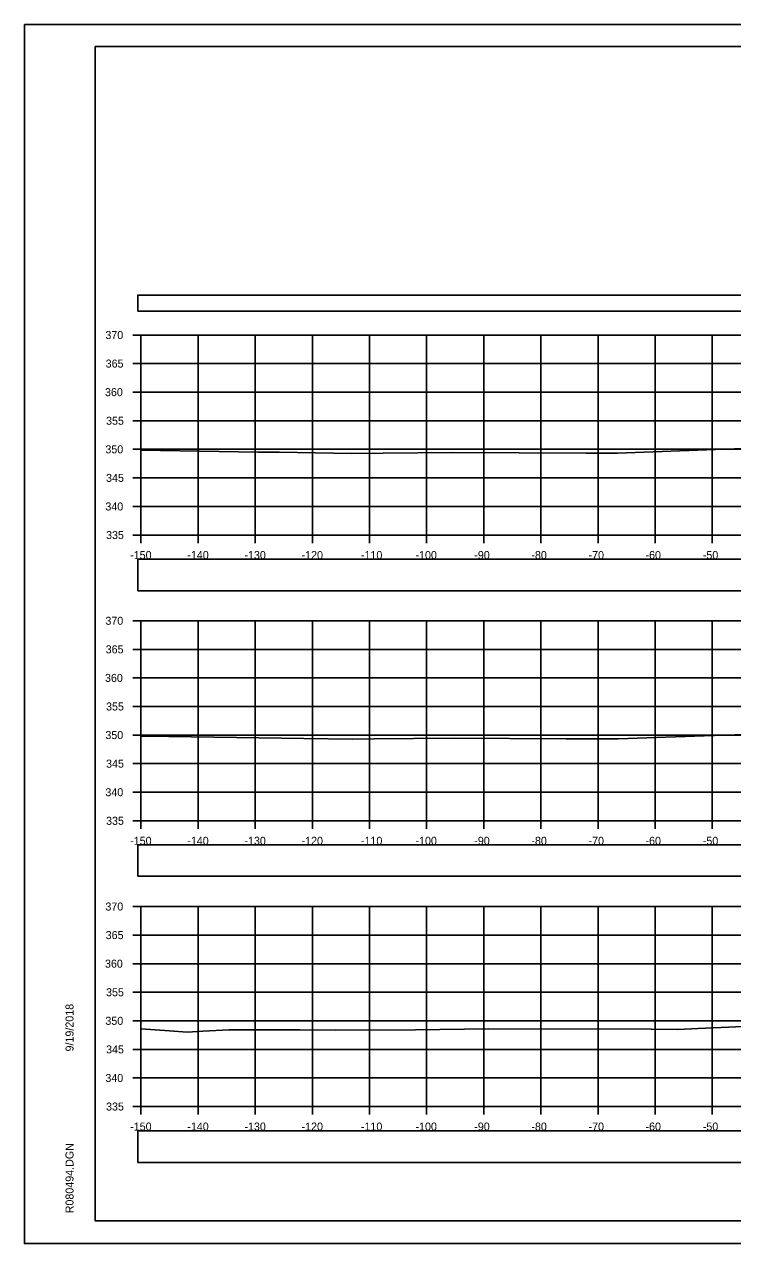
# Model space of a CAD drawing. Extents: x 1376273 to 1384221, y 378927 to 384592.
# Drawn here: x 1376887.4 to 1377011.3, y 382245.2 to 382458.6 of the extents above; entities that cross this region are included whole.
import ezdxf

# ---------------------------------------------------------------- set-up
doc = ezdxf.new("R2010")
doc.units = 0
for name, color, linetype in [('R_Axis', 7, 'Continuous'), ('R_Axis Annot', 7, 'Continuous'), ('R_Border', 7, 'Continuous'), ('R_Exist Surface', 7, 'Continuous'), ('R_Grid', 7, 'Continuous'), ('R_No Plot', 7, 'Continuous')]:
    doc.layers.add(name, color=color, linetype=linetype)

msp = doc.modelspace()

# ---------------------------------------------------------------- linework, layer by layer
at = {"layer": 'R_Axis'}
for p, q in [((1376906.37, 382404.2), (1376907.77, 382404.2)), ((1376907.77, 382369.2), (1376907.77, 382404.2)), ((1376906.37, 382399.2), (1376907.77, 382399.2)), ((1376906.37, 382394.2), (1376907.77, 382394.2)), ((1376906.37, 382389.2), (1376907.77, 382389.2)), ((1376906.37, 382384.2), (1376907.77, 382384.2)), ((1376906.37, 382379.2), (1376907.77, 382379.2)), ((1376906.37, 382374.2), (1376907.77, 382374.2)), ((1376906.37, 382369.2), (1376907.77, 382369.2)), ((1376907.77, 382369.2), (1377207.77, 382369.2)), ((1376907.77, 382367.8), (1376907.77, 382369.2)), ((1376917.77, 382367.8), (1376917.77, 382369.2)), ((1376927.77, 382367.8), (1376927.77, 382369.2)), ((1376937.77, 382367.8), (1376937.77, 382369.2)), ((1376947.77, 382367.8), (1376947.77, 382369.2)), ((1376957.77, 382367.8), (1376957.77, 382369.2)), ((1376967.77, 382367.8), (1376967.77, 382369.2)), ((1376977.77, 382367.8), (1376977.77, 382369.2)), ((1376987.77, 382367.8), (1376987.77, 382369.2)), ((1376997.77, 382367.8), (1376997.77, 382369.2)), ((1377007.77, 382367.8), (1377007.77, 382369.2)), ((1376906.37, 382354.2), (1376907.77, 382354.2)), ((1376907.77, 382319.2), (1376907.77, 382354.2)), ((1376906.37, 382349.2), (1376907.77, 382349.2)), ((1376906.37, 382344.2), (1376907.77, 382344.2)), ((1376906.37, 382339.2), (1376907.77, 382339.2)), ((1376906.37, 382334.2), (1376907.77, 382334.2)), ((1376906.37, 382329.2), (1376907.77, 382329.2)), ((1376906.37, 382324.2), (1376907.77, 382324.2)), ((1376906.37, 382319.2), (1376907.77, 382319.2)), ((1376907.77, 382319.2), (1377207.77, 382319.2)), ((1376907.77, 382317.8), (1376907.77, 382319.2)), ((1376917.77, 382317.8), (1376917.77, 382319.2)), ((1376927.77, 382317.8), (1376927.77, 382319.2)), ((1376937.77, 382317.8), (1376937.77, 382319.2)), ((1376947.77, 382317.8), (1376947.77, 382319.2)), ((1376957.77, 382317.8), (1376957.77, 382319.2)), ((1376967.77, 382317.8), (1376967.77, 382319.2)), ((1376977.77, 382317.8), (1376977.77, 382319.2)), ((1376987.77, 382317.8), (1376987.77, 382319.2)), ((1376997.77, 382317.8), (1376997.77, 382319.2)), ((1377007.77, 382317.8), (1377007.77, 382319.2)), ((1376906.37, 382304.2), (1376907.77, 382304.2)), ((1376907.77, 382269.2), (1376907.77, 382304.2)), ((1376906.37, 382299.2), (1376907.77, 382299.2)), ((1376906.37, 382294.2), (1376907.77, 382294.2)), ((1376906.37, 382289.2), (1376907.77, 382289.2)), ((1376906.37, 382284.2), (1376907.77, 382284.2)), ((1376906.37, 382279.2), (1376907.77, 382279.2)), ((1376906.37, 382274.2), (1376907.77, 382274.2)), ((1376906.37, 382269.2), (1376907.77, 382269.2)), ((1376907.77, 382269.2), (1377207.77, 382269.2)), ((1376907.77, 382267.8), (1376907.77, 382269.2)), ((1376917.77, 382267.8), (1376917.77, 382269.2)), ((1376927.77, 382267.8), (1376927.77, 382269.2)), ((1376937.77, 382267.8), (1376937.77, 382269.2)), ((1376947.77, 382267.8), (1376947.77, 382269.2)), ((1376957.77, 382267.8), (1376957.77, 382269.2)), ((1376967.77, 382267.8), (1376967.77, 382269.2)), ((1376977.77, 382267.8), (1376977.77, 382269.2)), ((1376987.77, 382267.8), (1376987.77, 382269.2)), ((1376997.77, 382267.8), (1376997.77, 382269.2)), ((1377007.77, 382267.8), (1377007.77, 382269.2))]:
    msp.add_line(p, q, dxfattribs=at)
at = {"layer": 'R_Axis Annot'}
for points in [[(1376907.2, 382408.38), (1377209.01, 382408.38), (1377209.01, 382411.2), (1376907.2, 382411.2)], [(1376907.2, 382359.43), (1377209.01, 382359.43), (1377209.01, 382364.95), (1376907.2, 382364.95)], [(1376907.2, 382309.49), (1377209.01, 382309.49), (1377209.01, 382315.01), (1376907.2, 382315.01)], [(1376907.2, 382259.43), (1377209.01, 382259.43), (1377209.01, 382264.95), (1376907.2, 382264.95)]]:
    msp.add_lwpolyline(points, close=True, dxfattribs=at)
at = {"layer": 'R_Border'}
for p, q in [((1376899.77, 382454.66), (1377215.95, 382454.66)), ((1376899.77, 382249.2), (1376899.77, 382454.66)), ((1376899.77, 382249.2), (1376899.77, 382249.2)), ((1377215.95, 382249.2), (1376899.77, 382249.2))]:
    msp.add_line(p, q, dxfattribs=at)
at = {"layer": 'R_Exist Surface'}
for points in [[(1376907.77, 382384.03), (1376928.29, 382383.73), (1376931.99, 382383.69), (1376944.61, 382383.49), (1376950.18, 382383.55), (1376962.24, 382383.65), (1376985.67, 382383.54), (1376991.18, 382383.53), (1377009.9, 382384.21), (1377015.23, 382384.38)], [(1376907.77, 382334.01), (1376908.66, 382334), (1376928.48, 382333.72), (1376936.25, 382333.62), (1376944.85, 382333.48), (1376948.61, 382333.52), (1376962.39, 382333.64), (1376982.18, 382333.55), (1376991.27, 382333.52), (1377006.36, 382334.07), (1377015.3, 382334.36)], [(1376907.77, 382282.79), (1376912.74, 382282.43), (1376915.86, 382282.2), (1376918.59, 382282.37), (1376923.21, 382282.62), (1376935.58, 382282.65), (1376941.88, 382282.58), (1376955.83, 382282.6), (1376968.67, 382282.81), (1376997.07, 382282.71), (1377001.74, 382282.7), (1377005.32, 382282.83), (1377022.53, 382283.61)]]:
    msp.add_lwpolyline(points, dxfattribs=at)
at = {"layer": 'R_Grid'}
for p, q in [((1376907.77, 382404.2), (1377207.77, 382404.2)), ((1376907.77, 382369.2), (1376907.77, 382404.2)), ((1376907.77, 382404.2), (1377207.77, 382404.2)), ((1376907.77, 382369.2), (1376907.77, 382404.2)), ((1376917.77, 382369.2), (1376917.77, 382404.2)), ((1376917.77, 382369.2), (1376917.77, 382404.2)), ((1376927.77, 382369.2), (1376927.77, 382404.2)), ((1376927.77, 382369.2), (1376927.77, 382404.2)), ((1376937.77, 382369.2), (1376937.77, 382404.2)), ((1376937.77, 382369.2), (1376937.77, 382404.2)), ((1376947.77, 382369.2), (1376947.77, 382404.2)), ((1376947.77, 382369.2), (1376947.77, 382404.2)), ((1376957.77, 382369.2), (1376957.77, 382404.2)), ((1376957.77, 382369.2), (1376957.77, 382404.2)), ((1376967.77, 382369.2), (1376967.77, 382404.2)), ((1376967.77, 382369.2), (1376967.77, 382404.2)), ((1376977.77, 382369.2), (1376977.77, 382404.2)), ((1376977.77, 382369.2), (1376977.77, 382404.2)), ((1376987.77, 382369.2), (1376987.77, 382404.2)), ((1376987.77, 382369.2), (1376987.77, 382404.2)), ((1376997.77, 382369.2), (1376997.77, 382404.2)), ((1376997.77, 382369.2), (1376997.77, 382404.2)), ((1377007.77, 382369.2), (1377007.77, 382404.2)), ((1377007.77, 382369.2), (1377007.77, 382404.2)), ((1376907.77, 382399.2), (1377207.77, 382399.2)), ((1376907.77, 382399.2), (1377207.77, 382399.2)), ((1376907.77, 382394.2), (1377207.77, 382394.2)), ((1376907.77, 382394.2), (1377207.77, 382394.2)), ((1376907.77, 382389.2), (1377207.77, 382389.2)), ((1376907.77, 382389.2), (1377207.77, 382389.2)), ((1376907.77, 382384.2), (1377207.77, 382384.2)), ((1376907.77, 382384.2), (1377207.77, 382384.2)), ((1376907.77, 382379.2), (1377207.77, 382379.2)), ((1376907.77, 382379.2), (1377207.77, 382379.2)), ((1376907.77, 382374.2), (1377207.77, 382374.2)), ((1376907.77, 382374.2), (1377207.77, 382374.2)), ((1376907.77, 382369.2), (1377207.77, 382369.2)), ((1376907.77, 382369.2), (1377207.77, 382369.2)), ((1376907.77, 382354.2), (1377207.77, 382354.2)), ((1376907.77, 382319.2), (1376907.77, 382354.2)), ((1376907.77, 382354.2), (1377207.77, 382354.2)), ((1376907.77, 382319.2), (1376907.77, 382354.2)), ((1376917.77, 382319.2), (1376917.77, 382354.2)), ((1376917.77, 382319.2), (1376917.77, 382354.2)), ((1376927.77, 382319.2), (1376927.77, 382354.2)), ((1376927.77, 382319.2), (1376927.77, 382354.2)), ((1376937.77, 382319.2), (1376937.77, 382354.2)), ((1376937.77, 382319.2), (1376937.77, 382354.2)), ((1376947.77, 382319.2), (1376947.77, 382354.2)), ((1376947.77, 382319.2), (1376947.77, 382354.2)), ((1376957.77, 382319.2), (1376957.77, 382354.2)), ((1376957.77, 382319.2), (1376957.77, 382354.2)), ((1376967.77, 382319.2), (1376967.77, 382354.2)), ((1376967.77, 382319.2), (1376967.77, 382354.2)), ((1376977.77, 382319.2), (1376977.77, 382354.2)), ((1376977.77, 382319.2), (1376977.77, 382354.2)), ((1376987.77, 382319.2), (1376987.77, 382354.2)), ((1376987.77, 382319.2), (1376987.77, 382354.2)), ((1376997.77, 382319.2), (1376997.77, 382354.2)), ((1376997.77, 382319.2), (1376997.77, 382354.2)), ((1377007.77, 382319.2), (1377007.77, 382354.2)), ((1377007.77, 382319.2), (1377007.77, 382354.2)), ((1376907.77, 382349.2), (1377207.77, 382349.2)), ((1376907.77, 382349.2), (1377207.77, 382349.2)), ((1376907.77, 382344.2), (1377207.77, 382344.2)), ((1376907.77, 382344.2), (1377207.77, 382344.2)), ((1376907.77, 382339.2), (1377207.77, 382339.2)), ((1376907.77, 382339.2), (1377207.77, 382339.2)), ((1376907.77, 382334.2), (1377207.77, 382334.2)), ((1376907.77, 382334.2), (1377207.77, 382334.2)), ((1376907.77, 382329.2), (1377207.77, 382329.2)), ((1376907.77, 382329.2), (1377207.77, 382329.2)), ((1376907.77, 382324.2), (1377207.77, 382324.2)), ((1376907.77, 382324.2), (1377207.77, 382324.2)), ((1376907.77, 382319.2), (1377207.77, 382319.2)), ((1376907.77, 382319.2), (1377207.77, 382319.2)), ((1376907.77, 382304.2), (1377207.77, 382304.2)), ((1376907.77, 382269.2), (1376907.77, 382304.2)), ((1376907.77, 382304.2), (1377207.77, 382304.2)), ((1376907.77, 382269.2), (1376907.77, 382304.2)), ((1376917.77, 382269.2), (1376917.77, 382304.2)), ((1376917.77, 382269.2), (1376917.77, 382304.2)), ((1376927.77, 382269.2), (1376927.77, 382304.2)), ((1376927.77, 382269.2), (1376927.77, 382304.2)), ((1376937.77, 382269.2), (1376937.77, 382304.2)), ((1376937.77, 382269.2), (1376937.77, 382304.2)), ((1376947.77, 382269.2), (1376947.77, 382304.2)), ((1376947.77, 382269.2), (1376947.77, 382304.2)), ((1376957.77, 382269.2), (1376957.77, 382304.2)), ((1376957.77, 382269.2), (1376957.77, 382304.2)), ((1376967.77, 382269.2), (1376967.77, 382304.2)), ((1376967.77, 382269.2), (1376967.77, 382304.2)), ((1376977.77, 382269.2), (1376977.77, 382304.2)), ((1376977.77, 382269.2), (1376977.77, 382304.2)), ((1376987.77, 382269.2), (1376987.77, 382304.2)), ((1376987.77, 382269.2), (1376987.77, 382304.2)), ((1376997.77, 382269.2), (1376997.77, 382304.2)), ((1376997.77, 382269.2), (1376997.77, 382304.2)), ((1377007.77, 382269.2), (1377007.77, 382304.2)), ((1377007.77, 382269.2), (1377007.77, 382304.2)), ((1376907.77, 382299.2), (1377207.77, 382299.2)), ((1376907.77, 382299.2), (1377207.77, 382299.2)), ((1376907.77, 382294.2), (1377207.77, 382294.2)), ((1376907.77, 382294.2), (1377207.77, 382294.2)), ((1376907.77, 382289.2), (1377207.77, 382289.2)), ((1376907.77, 382289.2), (1377207.77, 382289.2)), ((1376907.77, 382284.2), (1377207.77, 382284.2)), ((1376907.77, 382284.2), (1377207.77, 382284.2)), ((1376907.77, 382279.2), (1377207.77, 382279.2)), ((1376907.77, 382279.2), (1377207.77, 382279.2)), ((1376907.77, 382274.2), (1377207.77, 382274.2)), ((1376907.77, 382274.2), (1377207.77, 382274.2)), ((1376907.77, 382269.2), (1377207.77, 382269.2)), ((1376907.77, 382269.2), (1377207.77, 382269.2))]:
    msp.add_line(p, q, dxfattribs=at)
at = {"layer": 'R_No Plot'}
for p, q in [((1376887.37, 382458.55), (1377220.7, 382458.55)), ((1376887.37, 382245.22), (1377220.7, 382245.22))]:
    msp.add_line(p, q, dxfattribs=at)
for points in [[(1376887.36, 382458.55), (1377220.7, 382458.55), (1377220.7, 382245.22), (1376887.36, 382245.22)], [(1377133.69, 382454.66), (1377133.69, 382444.78), (1377169.42, 382444.78), (1377169.42, 382441.86), (1377192.62, 382441.86), (1377192.62, 382417.53), (1377215.95, 382417.53), (1377215.95, 382249.2), (1376899.77, 382249.2), (1376899.77, 382454.66)]]:
    msp.add_lwpolyline(points, close=True, dxfattribs=at)

# ---------------------------------------------------------------- texts
at = {"layer": 'R_Axis Annot'}
for s, p in [('370', (1376901.54, 382403.5)), ('365', (1376901.59, 382398.5)), ('360', (1376901.47, 382393.5)), ('355', (1376901.66, 382388.5)), ('350', (1376901.54, 382383.5)), ('345', (1376901.66, 382378.5)), ('340', (1376901.54, 382373.5)), ('335', (1376901.66, 382368.5)), ('-150', (1376905.88, 382365)), ('-140', (1376915.88, 382365)), ('-130', (1376925.88, 382365)), ('-120', (1376935.88, 382365)), ('-110', (1376946.27, 382365)), ('-100', (1376955.82, 382365)), ('-90', (1376966.11, 382365)), ('-80', (1376976.11, 382365)), ('-70', (1376986.11, 382365)), ('-60', (1376996.08, 382365)), ('-50', (1377006.11, 382365)), ('370', (1376901.54, 382353.5)), ('365', (1376901.59, 382348.5)), ('360', (1376901.47, 382343.5)), ('355', (1376901.66, 382338.5)), ('350', (1376901.54, 382333.5)), ('345', (1376901.66, 382328.5)), ('340', (1376901.54, 382323.5)), ('335', (1376901.66, 382318.5)), ('-150', (1376905.88, 382315)), ('-140', (1376915.88, 382315)), ('-130', (1376925.88, 382315)), ('-120', (1376935.88, 382315)), ('-110', (1376946.27, 382315)), ('-100', (1376955.82, 382315)), ('-90', (1376966.11, 382315)), ('-80', (1376976.11, 382315)), ('-70', (1376986.11, 382315)), ('-60', (1376996.08, 382315)), ('-50', (1377006.11, 382315)), ('370', (1376901.54, 382303.5)), ('365', (1376901.59, 382298.5)), ('360', (1376901.47, 382293.5)), ('355', (1376901.66, 382288.5)), ('350', (1376901.54, 382283.5)), ('345', (1376901.66, 382278.5)), ('340', (1376901.54, 382273.5)), ('335', (1376901.66, 382268.5)), ('-150', (1376905.88, 382265)), ('-140', (1376915.88, 382265)), ('-130', (1376925.88, 382265)), ('-120', (1376935.88, 382265)), ('-110', (1376946.27, 382265)), ('-100', (1376955.82, 382265)), ('-90', (1376966.11, 382265)), ('-80', (1376976.11, 382265)), ('-70', (1376986.11, 382265)), ('-60', (1376996.08, 382265)), ('-50', (1377006.11, 382265))]:
    msp.add_text(s, height=1.4, dxfattribs=at).set_placement(p)
at = {"layer": 'R_Border'}
for s, p in [('9/19/2018', (1376895.96, 382278.84)), ('R080494.DGN', (1376895.96, 382250.52))]:
    msp.add_text(s, height=1.4, rotation=90, dxfattribs=at).set_placement(p)

doc.saveas('drawing.dxf')
